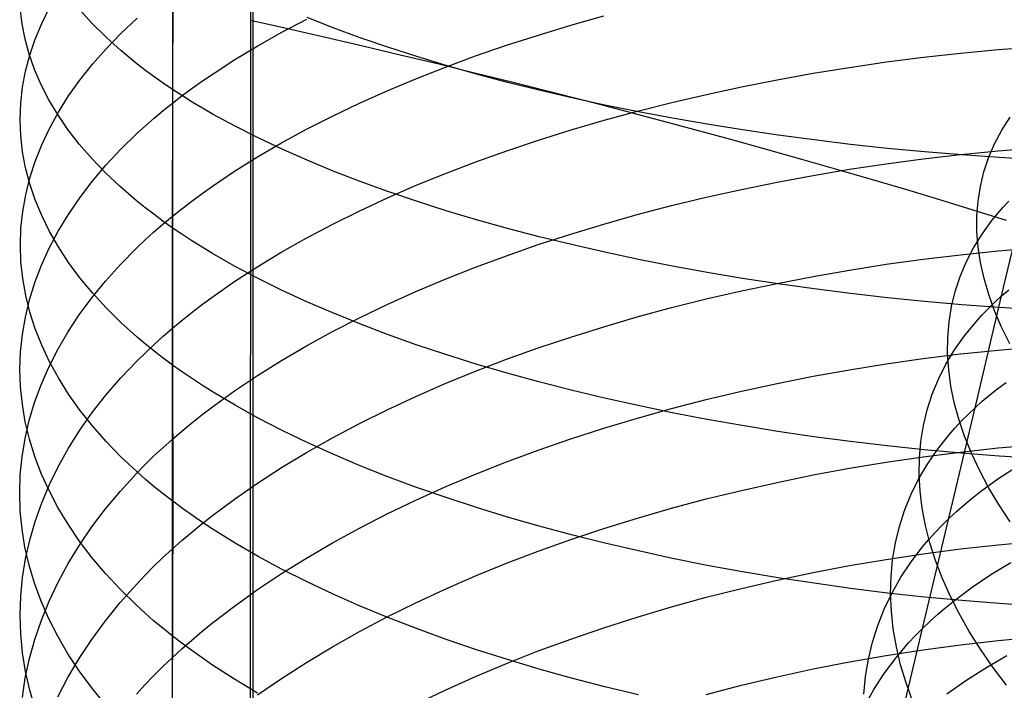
# Model space of a CAD drawing. Extents: x -383 to 1849, y -1185 to -529.
# Tile 738 of 870: x 1775 to 1788, y -1058 to -1049. Entities that reach past the tile are written whole.
import ezdxf

# ---------------------------------------------------------------- set-up
doc = ezdxf.new("R2010")
doc.units = 0
doc.layers.add('PREDEFINITO', color=7, linetype='CONTINUOUS')

msp = doc.modelspace()

# ---------------------------------------------------------------- linework, layer by layer
at = {"layer": 'PREDEFINITO'}
for p, q in [((1778.04, -885.974, 440.631), (1778.002, -1075.436, 439.084)), ((1778.035, -1078.013, 439.038), (1778.09, -902.932, 440.751)), ((1777.012, -1047.433, 650.11), (1777.012, -1050.366, 648.831)), ((1777.014, -1048.412, 665.789), (1777.013, -1050.195, 665.14)), ((1775.088, -1049.351, 658.482), (1775.065, -1049.154, 658.032)), ((1775.339, -1049.347, 654.26), (1775.438, -1049.146, 653.823)), ((1775.985, -1049.35, 663.099), (1775.826, -1049.173, 662.672)), ((1776.352, -1049.475, 650.657), (1776.557, -1049.281, 650.259)), ((1779.066, -1049.403, 668.323), (1778.733, -1049.273, 667.989)), ((1782.103, -1049.37, 643.587), (1782.525, -1049.251, 643.364)), ((1775.126, -1049.547, 658.931), (1775.088, -1049.351, 658.482)), ((1775.255, -1049.55, 654.699), (1775.339, -1049.347, 654.26)), ((1776.161, -1049.524, 663.52), (1775.985, -1049.35, 663.099)), ((1778.008, -1049.306, 439.509), (1778.487, -1049.414, 439.452)), ((1778.41, -1049.461, 647.056), (1778.73, -1049.293, 646.728)), ((1779.41, -1049.53, 668.648), (1779.066, -1049.403, 668.323)), ((1781.689, -1049.496, 643.822), (1782.103, -1049.37, 643.587)), ((1776.351, -1049.696, 663.936), (1776.161, -1049.524, 663.52)), ((1776.162, -1049.671, 651.061), (1776.352, -1049.475, 650.657)), ((1778.103, -1049.633, 647.394), (1778.41, -1049.461, 647.056)), ((1778.487, -1049.414, 439.452), (1778.966, -1049.524, 439.386)), ((1778.966, -1049.524, 439.386), (1779.444, -1049.635, 439.311)), ((1779.766, -1049.653, 668.962), (1779.41, -1049.53, 668.648)), ((1781.283, -1049.627, 644.067), (1781.689, -1049.496, 643.822)), ((1775.179, -1049.743, 659.378), (1775.126, -1049.547, 658.931)), ((1775.187, -1049.754, 655.141), (1775.255, -1049.55, 654.699)), ((1777.809, -1049.81, 647.741), (1778.103, -1049.633, 647.394)), ((1779.444, -1049.635, 439.311), (1779.922, -1049.748, 439.226)), ((1780.133, -1049.772, 669.265), (1779.766, -1049.653, 668.962)), ((1780.887, -1049.764, 644.323), (1781.283, -1049.627, 644.067)), ((1787.568, -1049.683, 641.089), (1788.05, -1049.645, 641.022)), ((1775.133, -1049.959, 655.586), (1775.187, -1049.754, 655.141)), ((1775.248, -1049.938, 659.823), (1775.179, -1049.743, 659.378)), ((1775.987, -1049.87, 651.471), (1776.162, -1049.671, 651.061)), ((1776.556, -1049.866, 664.344), (1776.351, -1049.696, 663.936)), ((1779.922, -1049.748, 439.226), (1780.399, -1049.862, 439.131)), ((1780.51, -1049.886, 669.558), (1780.133, -1049.772, 669.265)), ((1780.5, -1049.907, 644.59), (1780.887, -1049.764, 644.323)), ((1786.138, -1049.841, 641.372), (1786.611, -1049.781, 641.264)), ((1786.611, -1049.781, 641.264), (1787.088, -1049.728, 641.169)), ((1787.088, -1049.728, 641.169), (1787.568, -1049.683, 641.089)), ((1775.827, -1050.072, 651.887), (1775.987, -1049.87, 651.471)), ((1776.665, -1049.949, 664.546), (1776.556, -1049.866, 664.344)), ((1777.529, -1049.991, 648.096), (1777.809, -1049.81, 647.741)), ((1780.123, -1050.056, 644.867), (1780.5, -1049.907, 644.59)), ((1780.399, -1049.862, 439.131), (1780.874, -1049.978, 439.028)), ((1780.898, -1049.996, 669.839), (1780.51, -1049.886, 669.558)), ((1785.203, -1049.985, 641.628), (1785.668, -1049.91, 641.493)), ((1785.668, -1049.91, 641.493), (1786.138, -1049.841, 641.372)), ((1775.095, -1050.164, 656.031), (1775.133, -1049.959, 655.586)), ((1775.331, -1050.132, 660.266), (1775.248, -1049.938, 659.823)), ((1776.777, -1050.032, 664.746), (1776.665, -1049.949, 664.546)), ((1776.893, -1050.114, 664.944), (1776.777, -1050.032, 664.746)), ((1777.394, -1050.084, 648.277), (1777.529, -1049.991, 648.096)), ((1780.874, -1049.978, 439.028), (1781.348, -1050.096, 438.914)), ((1781.294, -1050.102, 670.109), (1780.898, -1049.996, 669.839)), ((1784.742, -1050.068, 641.776), (1785.203, -1049.985, 641.628)), ((1775.43, -1050.324, 660.706), (1775.331, -1050.132, 660.266)), ((1775.682, -1050.276, 652.308), (1775.827, -1050.072, 651.887)), ((1777.013, -1050.195, 665.14), (1776.893, -1050.114, 664.944)), ((1777.263, -1050.177, 648.46), (1777.394, -1050.084, 648.277)), ((1779.756, -1050.21, 645.155), (1780.123, -1050.056, 644.867)), ((1781.7, -1050.203, 670.368), (1781.294, -1050.102, 670.109)), ((1781.348, -1050.096, 438.914), (1781.82, -1050.215, 438.791)), ((1783.837, -1050.255, 642.109), (1784.287, -1050.158, 641.936)), ((1784.287, -1050.158, 641.936), (1784.742, -1050.068, 641.776)), ((1775.073, -1050.37, 656.478), (1775.095, -1050.164, 656.031)), ((1775.553, -1050.483, 652.733), (1775.682, -1050.276, 652.308)), ((1777.012, -1050.366, 648.831), (1777.136, -1050.271, 648.645)), ((1777.137, -1050.275, 665.334), (1777.013, -1050.195, 665.14)), ((1777.013, -1050.195, 665.14), (1777.013, -1053.72, 663.74)), ((1777.136, -1050.271, 648.645), (1777.263, -1050.177, 648.46)), ((1777.264, -1050.355, 665.525), (1777.137, -1050.275, 665.334)), ((1779.401, -1050.369, 645.452), (1779.756, -1050.21, 645.155)), ((1782.115, -1050.3, 670.615), (1781.7, -1050.203, 670.368)), ((1781.82, -1050.215, 438.791), (1782.29, -1050.335, 438.659)), ((1783.394, -1050.359, 642.293), (1783.837, -1050.255, 642.109)), ((1775.065, -1050.577, 656.925), (1775.073, -1050.37, 656.478)), ((1775.544, -1050.515, 661.143), (1775.43, -1050.324, 660.706)), ((1776.892, -1050.463, 649.02), (1777.012, -1050.366, 648.831)), ((1777.012, -1050.366, 648.831), (1777.006, -1051.817, 648.158)), ((1777.396, -1050.433, 665.715), (1777.264, -1050.355, 665.525)), ((1779.057, -1050.533, 645.759), (1779.401, -1050.369, 645.452)), ((1782.537, -1050.392, 670.85), (1782.115, -1050.3, 670.615)), ((1782.29, -1050.335, 438.659), (1782.758, -1050.457, 438.518)), ((1782.967, -1050.479, 671.073), (1782.537, -1050.392, 670.85)), ((1782.957, -1050.469, 642.49), (1783.394, -1050.359, 642.293)), ((1775.439, -1050.691, 653.162), (1775.553, -1050.483, 652.733)), ((1775.674, -1050.704, 661.575), (1775.544, -1050.515, 661.143)), ((1776.776, -1050.56, 649.211), (1776.892, -1050.463, 649.02)), ((1777.53, -1050.511, 665.903), (1777.396, -1050.433, 665.715)), ((1777.811, -1050.664, 666.271), (1777.53, -1050.511, 665.903)), ((1778.724, -1050.702, 646.076), (1779.057, -1050.533, 645.759)), ((1782.528, -1050.586, 642.699), (1782.957, -1050.469, 642.49)), ((1782.758, -1050.457, 438.518), (1783.223, -1050.58, 438.367)), ((1783.405, -1050.561, 671.283), (1782.967, -1050.479, 671.073)), ((1775.072, -1050.783, 657.373), (1775.065, -1050.577, 656.925)), ((1776.556, -1050.757, 649.598), (1776.664, -1050.658, 649.403)), ((1776.664, -1050.658, 649.403), (1776.776, -1050.56, 649.211)), ((1778.105, -1050.813, 666.631), (1777.811, -1050.664, 666.271)), ((1782.106, -1050.71, 642.919), (1782.528, -1050.586, 642.699)), ((1783.223, -1050.58, 438.367), (1783.685, -1050.704, 438.207)), ((1783.848, -1050.638, 671.481), (1783.405, -1050.561, 671.283)), ((1784.298, -1050.71, 671.665), (1783.848, -1050.638, 671.481)), ((1787.614, -1050.715, 497.197), (1787.721, -1050.546, 497.643)), ((1775.095, -1050.989, 657.819), (1775.072, -1050.783, 657.373)), ((1775.34, -1050.901, 653.595), (1775.439, -1050.691, 653.162)), ((1775.819, -1050.892, 662.003), (1775.674, -1050.704, 661.575)), ((1776.35, -1050.958, 649.991), (1776.556, -1050.757, 649.598)), ((1778.404, -1050.877, 646.401), (1778.724, -1050.702, 646.076)), ((1781.692, -1050.84, 643.15), (1782.106, -1050.71, 642.919)), ((1783.685, -1050.704, 438.207), (1784.144, -1050.829, 438.037)), ((1784.754, -1050.777, 671.836), (1784.298, -1050.71, 671.665)), ((1785.215, -1050.839, 671.993), (1784.754, -1050.777, 671.836)), ((1787.522, -1050.888, 496.75), (1787.614, -1050.715, 497.197)), ((1775.256, -1051.113, 654.031), (1775.34, -1050.901, 653.595)), ((1775.978, -1051.077, 662.426), (1775.819, -1050.892, 662.003)), ((1778.097, -1051.056, 646.736), (1778.404, -1050.877, 646.401)), ((1778.412, -1050.958, 666.982), (1778.105, -1050.813, 666.631)), ((1781.286, -1050.976, 643.393), (1781.692, -1050.84, 643.15)), ((1784.144, -1050.829, 438.037), (1784.6, -1050.955, 437.859)), ((1785.681, -1050.895, 672.137), (1785.215, -1050.839, 671.993)), ((1786.151, -1050.946, 672.267), (1785.681, -1050.895, 672.137)), ((1787.446, -1051.066, 496.3), (1787.522, -1050.888, 496.75)), ((1775.133, -1051.195, 658.265), (1775.095, -1050.989, 657.819)), ((1776.16, -1051.162, 650.391), (1776.35, -1050.958, 649.991)), ((1778.732, -1051.099, 667.323), (1778.412, -1050.958, 666.982)), ((1780.89, -1051.118, 643.646), (1781.286, -1050.976, 643.393)), ((1784.6, -1050.955, 437.859), (1785.051, -1051.083, 437.671)), ((1786.625, -1050.991, 672.382), (1786.151, -1050.946, 672.267)), ((1786.61, -1051.08, 640.597), (1787.087, -1051.025, 640.503)), ((1787.102, -1051.03, 672.483), (1786.625, -1050.991, 672.382)), ((1787.087, -1051.025, 640.503), (1787.567, -1050.978, 640.423)), ((1787.582, -1051.064, 672.569), (1787.102, -1051.03, 672.483)), ((1787.567, -1050.978, 640.423), (1788.049, -1050.939, 640.357)), ((1775.188, -1051.325, 654.469), (1775.256, -1051.113, 654.031)), ((1776.154, -1051.259, 662.843), (1775.978, -1051.077, 662.426)), ((1775.984, -1051.369, 650.797), (1776.16, -1051.162, 650.391)), ((1777.803, -1051.24, 647.079), (1778.097, -1051.056, 646.736)), ((1779.065, -1051.237, 667.654), (1778.732, -1051.099, 667.323)), ((1780.503, -1051.266, 643.91), (1780.89, -1051.118, 643.646)), ((1785.051, -1051.083, 437.671), (1785.499, -1051.211, 437.474)), ((1785.666, -1051.213, 640.824), (1786.136, -1051.143, 640.704)), ((1786.136, -1051.143, 640.704), (1786.61, -1051.08, 640.597)), ((1787.385, -1051.247, 495.85), (1787.446, -1051.066, 496.3)), ((1788.064, -1051.091, 672.64), (1787.582, -1051.064, 672.569)), ((1775.187, -1051.4, 658.709), (1775.133, -1051.195, 658.265)), ((1776.344, -1051.439, 663.255), (1776.154, -1051.259, 662.843)), ((1777.523, -1051.428, 647.431), (1777.803, -1051.24, 647.079)), ((1779.409, -1051.37, 667.976), (1779.065, -1051.237, 667.654)), ((1780.127, -1051.419, 644.184), (1780.503, -1051.266, 643.91)), ((1784.74, -1051.378, 641.104), (1785.201, -1051.292, 640.958)), ((1785.201, -1051.292, 640.958), (1785.666, -1051.213, 640.824)), ((1785.499, -1051.211, 437.474), (1785.943, -1051.34, 437.269)), ((1787.34, -1051.432, 495.398), (1787.385, -1051.247, 495.85)), ((1775.134, -1051.539, 654.909), (1775.188, -1051.325, 654.469)), ((1775.255, -1051.604, 659.152), (1775.187, -1051.4, 658.709)), ((1775.824, -1051.579, 651.209), (1775.984, -1051.369, 650.797)), ((1779.765, -1051.499, 668.287), (1779.409, -1051.37, 667.976)), ((1779.76, -1051.579, 644.468), (1780.127, -1051.419, 644.184)), ((1784.284, -1051.471, 641.263), (1784.74, -1051.378, 641.104)), ((1785.943, -1051.34, 437.269), (1786.382, -1051.47, 437.055)), ((1787.612, -1052.834, 500.854), (1787.955, -1051.386, 500.105)), ((1775.096, -1051.753, 655.351), (1775.134, -1051.539, 654.909)), ((1776.55, -1051.616, 663.66), (1776.344, -1051.439, 663.255)), ((1777.257, -1051.62, 647.791), (1777.389, -1051.524, 647.61)), ((1777.389, -1051.524, 647.61), (1777.523, -1051.428, 647.431)), ((1780.132, -1051.623, 668.588), (1779.765, -1051.499, 668.287)), ((1783.834, -1051.571, 641.434), (1784.284, -1051.471, 641.263)), ((1786.382, -1051.47, 437.055), (1786.816, -1051.6, 436.832)), ((1787.31, -1051.621, 494.946), (1787.34, -1051.432, 495.398)), ((1775.339, -1051.806, 659.591), (1775.255, -1051.604, 659.152)), ((1775.68, -1051.792, 651.625), (1775.824, -1051.579, 651.209)), ((1776.658, -1051.704, 663.859), (1776.55, -1051.616, 663.66)), ((1777.13, -1051.718, 647.974), (1777.257, -1051.62, 647.791)), ((1779.405, -1051.744, 644.762), (1779.76, -1051.579, 644.468)), ((1780.51, -1051.744, 668.879), (1780.132, -1051.623, 668.588)), ((1783.391, -1051.679, 641.617), (1783.834, -1051.571, 641.434)), ((1786.816, -1051.6, 436.832), (1787.245, -1051.731, 436.601)), ((1787.295, -1051.814, 494.495), (1787.31, -1051.621, 494.946)), ((1787.627, -1051.704, 499.245), (1787.703, -1051.623, 499.462)), ((1775.073, -1051.968, 655.793), (1775.096, -1051.753, 655.351)), ((1775.55, -1052.006, 652.045), (1775.68, -1051.792, 651.625)), ((1776.771, -1051.79, 664.057), (1776.658, -1051.704, 663.859)), ((1776.887, -1051.876, 664.254), (1776.771, -1051.79, 664.057)), ((1777.006, -1051.817, 648.158), (1777.13, -1051.718, 647.974)), ((1779.061, -1051.914, 645.066), (1779.405, -1051.744, 644.762)), ((1780.897, -1051.859, 669.158), (1780.51, -1051.744, 668.879)), ((1782.524, -1051.915, 642.019), (1782.954, -1051.794, 641.812)), ((1782.954, -1051.794, 641.812), (1783.391, -1051.679, 641.617)), ((1787.245, -1051.731, 436.601), (1787.669, -1051.863, 436.361)), ((1787.486, -1051.871, 498.809), (1787.627, -1051.704, 499.245)), ((1775.438, -1052.008, 660.028), (1775.339, -1051.806, 659.591)), ((1776.77, -1052.018, 648.534), (1776.887, -1051.917, 648.345)), ((1776.887, -1051.917, 648.345), (1777.006, -1051.817, 648.158)), ((1777.007, -1051.961, 664.448), (1776.887, -1051.876, 664.254)), ((1777.006, -1051.817, 648.158), (1777.006, -1054.67, 646.709)), ((1778.729, -1052.09, 645.379), (1779.061, -1051.914, 645.066)), ((1781.294, -1051.97, 669.426), (1780.897, -1051.859, 669.158)), ((1782.102, -1052.043, 642.237), (1782.524, -1051.915, 642.019)), ((1787.296, -1052.009, 494.044), (1787.295, -1051.814, 494.495)), ((1787.362, -1052.043, 498.37), (1787.486, -1051.871, 498.809)), ((1775.066, -1052.183, 656.237), (1775.073, -1051.968, 655.793)), ((1775.436, -1052.223, 652.47), (1775.55, -1052.006, 652.045)), ((1775.552, -1052.208, 660.461), (1775.438, -1052.008, 660.028)), ((1776.658, -1052.12, 648.725), (1776.77, -1052.018, 648.534)), ((1777.131, -1052.045, 664.64), (1777.007, -1051.961, 664.448)), ((1777.258, -1052.129, 664.83), (1777.131, -1052.045, 664.64)), ((1781.7, -1052.077, 669.683), (1781.294, -1051.97, 669.426)), ((1781.688, -1052.178, 642.466), (1782.102, -1052.043, 642.237)), ((1787.252, -1052.22, 497.929), (1787.362, -1052.043, 498.37)), ((1787.311, -1052.207, 493.595), (1787.296, -1052.009, 494.044)), ((1776.55, -1052.223, 648.917), (1776.658, -1052.12, 648.725)), ((1777.389, -1052.211, 665.018), (1777.258, -1052.129, 664.83)), ((1778.409, -1052.27, 645.701), (1778.729, -1052.09, 645.379)), ((1781.282, -1052.319, 642.706), (1781.688, -1052.178, 642.466)), ((1782.114, -1052.178, 669.928), (1781.7, -1052.077, 669.683)), ((1775.073, -1052.398, 656.68), (1775.066, -1052.183, 656.237)), ((1775.336, -1052.441, 652.898), (1775.436, -1052.223, 652.47)), ((1775.681, -1052.406, 660.89), (1775.552, -1052.208, 660.461)), ((1776.344, -1052.432, 649.306), (1776.55, -1052.223, 648.917)), ((1777.524, -1052.292, 665.204), (1777.389, -1052.211, 665.018)), ((1777.804, -1052.452, 665.57), (1777.524, -1052.292, 665.204)), ((1778.102, -1052.456, 646.032), (1778.409, -1052.27, 645.701)), ((1782.537, -1052.275, 670.162), (1782.114, -1052.178, 669.928)), ((1782.967, -1052.366, 670.383), (1782.537, -1052.275, 670.162)), ((1787.087, -1052.307, 639.81), (1787.567, -1052.259, 639.731)), ((1787.159, -1052.401, 497.485), (1787.252, -1052.22, 497.929)), ((1787.341, -1052.408, 493.147), (1787.311, -1052.207, 493.595)), ((1787.567, -1052.259, 639.731), (1788.049, -1052.219, 639.665)), ((1775.096, -1052.613, 657.122), (1775.073, -1052.398, 656.68)), ((1775.826, -1052.601, 661.315), (1775.681, -1052.406, 660.89)), ((1780.886, -1052.466, 642.957), (1781.282, -1052.319, 642.706)), ((1783.404, -1052.453, 670.591), (1782.967, -1052.366, 670.383)), ((1785.667, -1052.503, 640.128), (1786.136, -1052.429, 640.008)), ((1786.136, -1052.429, 640.008), (1786.61, -1052.364, 639.902)), ((1786.61, -1052.364, 639.902), (1787.087, -1052.307, 639.81)), ((1787.081, -1052.587, 497.039), (1787.159, -1052.401, 497.485)), ((1787.387, -1052.612, 492.701), (1787.341, -1052.408, 493.147)), ((1775.252, -1052.661, 653.329), (1775.336, -1052.441, 652.898)), ((1776.154, -1052.644, 649.702), (1776.344, -1052.432, 649.306)), ((1778.099, -1052.608, 665.926), (1777.804, -1052.452, 665.57)), ((1777.808, -1052.647, 646.371), (1778.102, -1052.456, 646.032)), ((1780.499, -1052.619, 643.218), (1780.886, -1052.466, 642.957)), ((1783.848, -1052.534, 670.787), (1783.404, -1052.453, 670.591)), ((1784.298, -1052.61, 670.97), (1783.848, -1052.534, 670.787)), ((1785.201, -1052.584, 640.26), (1785.667, -1052.503, 640.128)), ((1775.134, -1052.828, 657.564), (1775.096, -1052.613, 657.122)), ((1775.184, -1052.882, 653.762), (1775.252, -1052.661, 653.329)), ((1775.986, -1052.795, 661.735), (1775.826, -1052.601, 661.315)), ((1775.979, -1052.859, 650.104), (1776.154, -1052.644, 649.702)), ((1777.529, -1052.842, 646.719), (1777.808, -1052.647, 646.371)), ((1778.406, -1052.76, 666.274), (1778.099, -1052.608, 665.926)), ((1780.122, -1052.778, 643.489), (1780.499, -1052.619, 643.218)), ((1784.285, -1052.769, 640.561), (1784.74, -1052.673, 640.404)), ((1784.754, -1052.68, 671.14), (1784.298, -1052.61, 670.97)), ((1784.74, -1052.673, 640.404), (1785.201, -1052.584, 640.26)), ((1785.215, -1052.745, 671.296), (1784.754, -1052.68, 671.14)), ((1787.018, -1052.776, 496.593), (1787.081, -1052.587, 497.039)), ((1787.447, -1052.817, 492.258), (1787.387, -1052.612, 492.701)), ((1776.161, -1052.986, 662.149), (1775.986, -1052.795, 661.735)), ((1778.727, -1052.908, 666.613), (1778.406, -1052.76, 666.274)), ((1779.755, -1052.944, 643.77), (1780.122, -1052.778, 643.489)), ((1783.835, -1052.873, 640.73), (1784.285, -1052.769, 640.561)), ((1785.681, -1052.804, 671.439), (1785.215, -1052.745, 671.296)), ((1786.151, -1052.857, 671.567), (1785.681, -1052.804, 671.439)), ((1786.971, -1052.97, 496.145), (1787.018, -1052.776, 496.593)), ((1787.612, -1052.834, 500.854), (1787.705, -1052.754, 501.065)), ((1775.13, -1053.104, 654.198), (1775.184, -1052.882, 653.762)), ((1775.187, -1053.041, 658.004), (1775.134, -1052.828, 657.564)), ((1775.819, -1053.077, 650.511), (1775.979, -1052.859, 650.104)), ((1777.394, -1052.941, 646.896), (1777.529, -1052.842, 646.719)), ((1779.059, -1053.052, 666.942), (1778.727, -1052.908, 666.613)), ((1783.391, -1052.984, 640.912), (1783.835, -1052.873, 640.73)), ((1786.624, -1052.904, 671.682), (1786.151, -1052.857, 671.567)), ((1787.101, -1052.946, 671.782), (1786.624, -1052.904, 671.682)), ((1787.272, -1054.266, 501.636), (1787.612, -1052.834, 500.854)), ((1787.438, -1052.998, 500.43), (1787.523, -1052.915, 500.643)), ((1787.521, -1053.025, 491.818), (1787.447, -1052.817, 492.258)), ((1787.523, -1052.915, 500.643), (1787.612, -1052.834, 500.854)), ((1775.256, -1053.254, 658.442), (1775.187, -1053.041, 658.004)), ((1776.351, -1053.174, 662.557), (1776.161, -1052.986, 662.149)), ((1777.136, -1053.143, 647.256), (1777.263, -1053.042, 647.075)), ((1777.263, -1053.042, 647.075), (1777.394, -1052.941, 646.896)), ((1779.404, -1053.192, 667.261), (1779.059, -1053.052, 666.942)), ((1779.4, -1053.115, 644.061), (1779.755, -1052.944, 643.77)), ((1782.954, -1053.103, 641.104), (1783.391, -1052.984, 640.912)), ((1786.939, -1053.167, 495.697), (1786.971, -1052.97, 496.145)), ((1787.581, -1052.981, 671.867), (1787.101, -1052.946, 671.782)), ((1787.357, -1053.082, 500.216), (1787.438, -1052.998, 500.43)), ((1787.611, -1053.234, 491.382), (1787.521, -1053.025, 491.818)), ((1788.064, -1053.01, 671.938), (1787.581, -1052.981, 671.867)), ((1775.092, -1053.327, 654.634), (1775.13, -1053.104, 654.198)), ((1775.674, -1053.297, 650.922), (1775.819, -1053.077, 650.511)), ((1776.557, -1053.36, 662.959), (1776.351, -1053.174, 662.557)), ((1777.012, -1053.246, 647.439), (1777.136, -1053.143, 647.256)), ((1779.056, -1053.291, 644.361), (1779.4, -1053.115, 644.061)), ((1782.525, -1053.228, 641.309), (1782.954, -1053.103, 641.104)), ((1786.923, -1053.368, 495.25), (1786.939, -1053.167, 495.697)), ((1787.137, -1053.343, 499.569), (1787.28, -1053.168, 500.001)), ((1787.28, -1053.168, 500.001), (1787.357, -1053.082, 500.216)), ((1775.339, -1053.466, 658.878), (1775.256, -1053.254, 658.442)), ((1775.545, -1053.52, 651.338), (1775.674, -1053.297, 650.922)), ((1776.892, -1053.35, 647.624), (1777.012, -1053.246, 647.439)), ((1778.723, -1053.473, 644.671), (1779.056, -1053.291, 644.361)), ((1779.76, -1053.327, 667.57), (1779.404, -1053.192, 667.261)), ((1782.102, -1053.36, 641.524), (1782.525, -1053.228, 641.309)), ((1787.715, -1053.445, 490.95), (1787.611, -1053.234, 491.382)), ((1775.069, -1053.55, 655.072), (1775.092, -1053.327, 654.634)), ((1776.665, -1053.451, 663.157), (1776.557, -1053.36, 662.959)), ((1776.776, -1053.455, 647.811), (1776.892, -1053.35, 647.624)), ((1780.127, -1053.458, 667.869), (1779.76, -1053.327, 667.57)), ((1781.688, -1053.5, 641.751), (1782.102, -1053.36, 641.524)), ((1786.921, -1053.571, 494.803), (1786.923, -1053.368, 495.25)), ((1787.011, -1053.523, 499.134), (1787.137, -1053.343, 499.569)), ((1775.061, -1053.774, 655.511), (1775.069, -1053.55, 655.072)), ((1775.438, -1053.676, 659.311), (1775.339, -1053.466, 658.878)), ((1775.431, -1053.745, 651.758), (1775.545, -1053.52, 651.338)), ((1776.556, -1053.667, 648.19), (1776.664, -1053.561, 648)), ((1776.664, -1053.561, 648), (1776.776, -1053.455, 647.811)), ((1776.777, -1053.542, 663.353), (1776.665, -1053.451, 663.157)), ((1776.893, -1053.631, 663.548), (1776.777, -1053.542, 663.353)), ((1778.403, -1053.66, 644.99), (1778.723, -1053.473, 644.671)), ((1780.505, -1053.584, 668.157), (1780.127, -1053.458, 667.869)), ((1781.283, -1053.645, 641.988), (1781.688, -1053.5, 641.751)), ((1786.9, -1053.708, 498.696), (1787.011, -1053.523, 499.134)), ((1787.087, -1053.576, 639.09), (1787.567, -1053.526, 639.012)), ((1787.567, -1053.526, 639.012), (1788.049, -1053.485, 638.947)), ((1775.552, -1053.884, 659.74), (1775.438, -1053.676, 659.311)), ((1776.35, -1053.884, 648.576), (1776.556, -1053.667, 648.19)), ((1777.013, -1053.72, 663.74), (1776.893, -1053.631, 663.548)), ((1778.096, -1053.852, 645.317), (1778.403, -1053.66, 644.99)), ((1780.892, -1053.705, 668.434), (1780.505, -1053.584, 668.157)), ((1780.886, -1053.797, 642.236), (1781.283, -1053.645, 641.988)), ((1786.136, -1053.702, 639.286), (1786.61, -1053.635, 639.182)), ((1786.61, -1053.635, 639.182), (1787.087, -1053.576, 639.09)), ((1786.935, -1053.778, 494.358), (1786.921, -1053.571, 494.803)), ((1775.068, -1053.997, 655.949), (1775.061, -1053.774, 655.511)), ((1775.332, -1053.971, 652.182), (1775.431, -1053.745, 651.758)), ((1777.137, -1053.808, 663.931), (1777.013, -1053.72, 663.74)), ((1777.013, -1053.72, 663.74), (1777.014, -1055.461, 662.989)), ((1777.265, -1053.895, 664.12), (1777.137, -1053.808, 663.931)), ((1780.499, -1053.956, 642.494), (1780.886, -1053.797, 642.236)), ((1781.289, -1053.822, 668.701), (1780.892, -1053.705, 668.434)), ((1785.201, -1053.861, 639.534), (1785.667, -1053.778, 639.404)), ((1785.667, -1053.778, 639.404), (1786.136, -1053.702, 639.286)), ((1786.805, -1053.898, 498.256), (1786.9, -1053.708, 498.696)), ((1786.963, -1053.987, 493.914), (1786.935, -1053.778, 494.358)), ((1775.682, -1054.09, 660.165), (1775.552, -1053.884, 659.74)), ((1776.16, -1054.104, 648.968), (1776.35, -1053.884, 648.576)), ((1777.396, -1053.981, 664.306), (1777.265, -1053.895, 664.12)), ((1777.803, -1054.049, 645.653), (1778.096, -1053.852, 645.317)), ((1781.695, -1053.933, 668.956), (1781.289, -1053.822, 668.701)), ((1782.11, -1054.04, 669.199), (1781.695, -1053.933, 668.956)), ((1784.74, -1053.953, 639.677), (1785.201, -1053.861, 639.534)), ((1786.725, -1054.092, 497.814), (1786.805, -1053.898, 498.256)), ((1787.565, -1054.019, 502.258), (1787.67, -1053.94, 502.463)), ((1775.091, -1054.221, 656.387), (1775.068, -1053.997, 655.949)), ((1775.248, -1054.199, 652.608), (1775.332, -1053.971, 652.182)), ((1777.531, -1054.066, 664.49), (1777.396, -1053.981, 664.306)), ((1777.523, -1054.252, 645.997), (1777.803, -1054.049, 645.653)), ((1777.811, -1054.233, 664.853), (1777.531, -1054.066, 664.49)), ((1780.122, -1054.121, 642.762), (1780.499, -1053.956, 642.494)), ((1782.533, -1054.141, 669.431), (1782.11, -1054.04, 669.199)), ((1783.835, -1054.16, 640), (1784.285, -1054.053, 639.832)), ((1784.285, -1054.053, 639.832), (1784.74, -1053.953, 639.677)), ((1787.007, -1054.198, 493.472), (1786.963, -1053.987, 493.914)), ((1787.463, -1054.1, 502.052), (1787.565, -1054.019, 502.258)), ((1775.826, -1054.295, 660.586), (1775.682, -1054.09, 660.165)), ((1775.985, -1054.327, 649.366), (1776.16, -1054.104, 648.968)), ((1779.755, -1054.291, 643.039), (1780.122, -1054.121, 642.762)), ((1782.963, -1054.237, 669.65), (1782.533, -1054.141, 669.431)), ((1783.391, -1054.275, 640.178), (1783.835, -1054.16, 640)), ((1786.661, -1054.29, 497.371), (1786.725, -1054.092, 497.814)), ((1787.272, -1054.266, 501.636), (1787.365, -1054.182, 501.845)), ((1787.365, -1054.182, 501.845), (1787.463, -1054.1, 502.052)), ((1775.128, -1054.444, 656.824), (1775.091, -1054.221, 656.387)), ((1775.179, -1054.429, 653.036), (1775.248, -1054.199, 652.608)), ((1775.986, -1054.497, 661.002), (1775.826, -1054.295, 660.586)), ((1777.388, -1054.354, 646.172), (1777.523, -1054.252, 645.997)), ((1778.105, -1054.396, 665.206), (1777.811, -1054.233, 664.853)), ((1779.4, -1054.468, 643.327), (1779.755, -1054.291, 643.039)), ((1782.955, -1054.397, 640.369), (1783.391, -1054.275, 640.178)), ((1783.401, -1054.328, 669.858), (1782.963, -1054.237, 669.65)), ((1786.602, -1057.087, 503.279), (1787.272, -1054.266, 501.636)), ((1786.612, -1054.492, 496.927), (1786.661, -1054.29, 497.371)), ((1787.065, -1054.412, 493.033), (1787.007, -1054.198, 493.472)), ((1787.182, -1054.351, 501.427), (1787.272, -1054.266, 501.636)), ((1775.126, -1054.659, 653.467), (1775.179, -1054.429, 653.036)), ((1775.181, -1054.666, 657.259), (1775.128, -1054.444, 656.824)), ((1775.826, -1054.553, 649.769), (1775.985, -1054.327, 649.366)), ((1777.257, -1054.458, 646.349), (1777.388, -1054.354, 646.172)), ((1778.412, -1054.555, 665.551), (1778.105, -1054.396, 665.206)), ((1782.525, -1054.526, 640.571), (1782.955, -1054.397, 640.369)), ((1783.845, -1054.413, 670.052), (1783.401, -1054.328, 669.858)), ((1784.295, -1054.493, 670.234), (1783.845, -1054.413, 670.052)), ((1787.014, -1054.526, 501.004), (1787.096, -1054.438, 501.216)), ((1787.138, -1054.627, 492.597), (1787.065, -1054.412, 493.033)), ((1787.096, -1054.438, 501.216), (1787.182, -1054.351, 501.427)), ((1775.681, -1054.782, 650.177), (1775.826, -1054.553, 649.769)), ((1776.161, -1054.696, 661.412), (1775.986, -1054.497, 661.002)), ((1777.006, -1054.67, 646.709), (1777.13, -1054.564, 646.528)), ((1777.13, -1054.564, 646.528), (1777.257, -1054.458, 646.349)), ((1778.732, -1054.71, 665.886), (1778.412, -1054.555, 665.551)), ((1779.056, -1054.65, 643.624), (1779.4, -1054.468, 643.327)), ((1782.103, -1054.663, 640.783), (1782.525, -1054.526, 640.571)), ((1784.751, -1054.567, 670.403), (1784.295, -1054.493, 670.234)), ((1785.212, -1054.635, 670.558), (1784.751, -1054.567, 670.403)), ((1786.579, -1054.698, 496.483), (1786.612, -1054.492, 496.927)), ((1786.936, -1054.615, 500.792), (1787.014, -1054.526, 501.004)), ((1775.088, -1054.891, 653.899), (1775.126, -1054.659, 653.467)), ((1775.25, -1054.887, 657.692), (1775.181, -1054.666, 657.259)), ((1776.351, -1054.892, 661.817), (1776.161, -1054.696, 661.412)), ((1776.886, -1054.777, 646.892), (1777.006, -1054.67, 646.709)), ((1777.006, -1054.67, 646.709), (1777.005, -1056.074, 645.943)), ((1778.723, -1054.838, 643.93), (1779.056, -1054.65, 643.624)), ((1781.688, -1054.806, 641.007), (1782.103, -1054.663, 640.783)), ((1785.678, -1054.697, 670.7), (1785.212, -1054.635, 670.558)), ((1786.792, -1054.798, 500.364), (1786.936, -1054.615, 500.792)), ((1787.226, -1054.845, 492.165), (1787.138, -1054.627, 492.597)), ((1775.552, -1055.013, 650.589), (1775.681, -1054.782, 650.177)), ((1776.77, -1054.886, 647.077), (1776.886, -1054.777, 646.892)), ((1779.065, -1054.86, 666.212), (1778.732, -1054.71, 665.886)), ((1781.283, -1054.957, 641.241), (1781.688, -1054.806, 641.007)), ((1786.149, -1054.753, 670.828), (1785.678, -1054.697, 670.7)), ((1786.623, -1054.802, 670.942), (1786.149, -1054.753, 670.828)), ((1786.56, -1054.907, 496.039), (1786.579, -1054.698, 496.483)), ((1787.1, -1054.846, 671.042), (1786.623, -1054.802, 670.942)), ((1786.663, -1054.987, 499.932), (1786.792, -1054.798, 500.364)), ((1787.087, -1054.831, 638.346), (1787.567, -1054.779, 638.269)), ((1787.567, -1054.779, 638.269), (1788.049, -1054.737, 638.205)), ((1775.065, -1055.122, 654.332), (1775.088, -1054.891, 653.899)), ((1775.333, -1055.107, 658.124), (1775.25, -1054.887, 657.692)), ((1776.557, -1055.085, 662.215), (1776.351, -1054.892, 661.817)), ((1776.658, -1054.995, 647.263), (1776.77, -1054.886, 647.077)), ((1778.403, -1055.031, 644.244), (1778.723, -1054.838, 643.93)), ((1779.41, -1055.006, 666.528), (1779.065, -1054.86, 666.212)), ((1786.136, -1054.961, 638.539), (1786.61, -1054.891, 638.436)), ((1786.557, -1055.119, 495.595), (1786.56, -1054.907, 496.039)), ((1786.61, -1054.891, 638.436), (1787.087, -1054.831, 638.346)), ((1787.58, -1054.883, 671.126), (1787.1, -1054.846, 671.042)), ((1787.328, -1055.063, 491.737), (1787.226, -1054.845, 492.165)), ((1788.063, -1054.914, 671.197), (1787.58, -1054.883, 671.126)), ((1775.438, -1055.246, 651.005), (1775.552, -1055.013, 650.589)), ((1776.55, -1055.106, 647.452), (1776.658, -1054.995, 647.263)), ((1778.096, -1055.23, 644.568), (1778.403, -1055.031, 644.244)), ((1779.765, -1055.147, 666.834), (1779.41, -1055.006, 666.528)), ((1780.886, -1055.114, 641.486), (1781.283, -1054.957, 641.241)), ((1785.201, -1055.125, 638.784), (1785.667, -1055.038, 638.656)), ((1785.667, -1055.038, 638.656), (1786.136, -1054.961, 638.539)), ((1786.55, -1055.18, 499.499), (1786.663, -1054.987, 499.932)), ((1787.445, -1055.283, 491.313), (1787.328, -1055.063, 491.737)), ((1787.565, -1055.176, 503.675), (1787.804, -1055.02, 504.071)), ((1775.057, -1055.354, 654.765), (1775.065, -1055.122, 654.332)), ((1775.432, -1055.325, 658.552), (1775.333, -1055.107, 658.124)), ((1776.345, -1055.33, 647.833), (1776.55, -1055.106, 647.452)), ((1776.665, -1055.181, 662.411), (1776.557, -1055.085, 662.215)), ((1776.778, -1055.275, 662.606), (1776.665, -1055.181, 662.411)), ((1780.132, -1055.284, 667.13), (1779.765, -1055.147, 666.834)), ((1780.499, -1055.277, 641.741), (1780.886, -1055.114, 641.486)), ((1784.74, -1055.219, 638.925), (1785.201, -1055.125, 638.784)), ((1786.453, -1055.377, 499.063), (1786.55, -1055.18, 499.499)), ((1786.569, -1055.334, 495.153), (1786.557, -1055.119, 495.595)), ((1787.342, -1055.337, 503.273), (1787.565, -1055.176, 503.675)), ((1775.339, -1055.482, 651.424), (1775.438, -1055.246, 651.005)), ((1775.546, -1055.542, 658.976), (1775.432, -1055.325, 658.552)), ((1776.894, -1055.369, 662.798), (1776.778, -1055.275, 662.606)), ((1777.802, -1055.434, 644.899), (1778.096, -1055.23, 644.568)), ((1780.122, -1055.447, 642.006), (1780.499, -1055.277, 641.741)), ((1780.51, -1055.415, 667.415), (1780.132, -1055.284, 667.13)), ((1783.835, -1055.432, 639.243), (1784.285, -1055.322, 639.078)), ((1784.285, -1055.322, 639.078), (1784.74, -1055.219, 638.925)), ((1787.576, -1055.504, 490.895), (1787.445, -1055.283, 491.313)), ((1775.065, -1055.586, 655.199), (1775.057, -1055.354, 654.765)), ((1776.155, -1055.557, 648.22), (1776.345, -1055.33, 647.833)), ((1777.014, -1055.461, 662.989), (1776.894, -1055.369, 662.798)), ((1777.522, -1055.642, 645.239), (1777.802, -1055.434, 644.899)), ((1779.756, -1055.623, 642.28), (1780.122, -1055.447, 642.006)), ((1780.897, -1055.542, 667.69), (1780.51, -1055.415, 667.415)), ((1783.391, -1055.55, 639.42), (1783.835, -1055.432, 639.243)), ((1786.371, -1055.579, 498.625), (1786.453, -1055.377, 499.063)), ((1786.596, -1055.551, 494.713), (1786.569, -1055.334, 495.153)), ((1787.133, -1055.505, 502.866), (1787.236, -1055.421, 503.07)), ((1787.236, -1055.421, 503.07), (1787.342, -1055.337, 503.273)), ((1775.255, -1055.719, 651.847), (1775.339, -1055.482, 651.424)), ((1775.675, -1055.756, 659.397), (1775.546, -1055.542, 658.976)), ((1775.98, -1055.788, 648.614), (1776.155, -1055.557, 648.22)), ((1777.014, -1055.461, 662.989), (1777.006, -1058.892, 661.373)), ((1777.137, -1055.553, 663.178), (1777.014, -1055.461, 662.989)), ((1777.265, -1055.644, 663.365), (1777.137, -1055.553, 663.178)), ((1781.294, -1055.664, 667.953), (1780.897, -1055.542, 667.69)), ((1782.955, -1055.676, 639.608), (1783.391, -1055.55, 639.42)), ((1786.638, -1055.771, 494.275), (1786.596, -1055.551, 494.713)), ((1787.035, -1055.591, 502.661), (1787.133, -1055.505, 502.866)), ((1787.722, -1055.726, 490.482), (1787.576, -1055.504, 490.895)), ((1775.087, -1055.818, 655.632), (1775.065, -1055.586, 655.199)), ((1777.396, -1055.733, 663.55), (1777.265, -1055.644, 663.365)), ((1777.387, -1055.749, 645.412), (1777.522, -1055.642, 645.239)), ((1779.4, -1055.805, 642.564), (1779.756, -1055.623, 642.28)), ((1781.7, -1055.78, 668.206), (1781.294, -1055.664, 667.953)), ((1782.525, -1055.81, 639.807), (1782.955, -1055.676, 639.608)), ((1786.305, -1055.785, 498.186), (1786.371, -1055.579, 498.625)), ((1786.85, -1055.768, 502.246), (1786.94, -1055.679, 502.454)), ((1786.94, -1055.679, 502.454), (1787.035, -1055.591, 502.661)), ((1775.125, -1056.05, 656.064), (1775.087, -1055.818, 655.632)), ((1775.187, -1055.957, 652.272), (1775.255, -1055.719, 651.847)), ((1775.819, -1055.969, 659.814), (1775.675, -1055.756, 659.397)), ((1775.82, -1056.022, 649.012), (1775.98, -1055.788, 648.614)), ((1777.256, -1055.856, 645.587), (1777.387, -1055.749, 645.412)), ((1777.531, -1055.822, 663.732), (1777.396, -1055.733, 663.55)), ((1777.811, -1055.996, 664.091), (1777.531, -1055.822, 663.732)), ((1779.056, -1055.993, 642.857), (1779.4, -1055.805, 642.564)), ((1782.114, -1055.891, 668.447), (1781.7, -1055.78, 668.206)), ((1782.102, -1055.951, 640.017), (1782.525, -1055.81, 639.807)), ((1786.254, -1055.995, 497.746), (1786.305, -1055.785, 498.186)), ((1786.694, -1055.993, 493.84), (1786.638, -1055.771, 494.275)), ((1786.763, -1055.859, 502.037), (1786.85, -1055.768, 502.246)), ((1777.129, -1055.965, 645.764), (1777.256, -1055.856, 645.587)), ((1781.688, -1056.098, 640.238), (1782.102, -1055.951, 640.017)), ((1782.537, -1055.997, 668.676), (1782.114, -1055.891, 668.447)), ((1786.601, -1056.045, 501.617), (1786.68, -1055.951, 501.828)), ((1786.68, -1055.951, 501.828), (1786.763, -1055.859, 502.037)), ((1775.179, -1056.28, 656.494), (1775.125, -1056.05, 656.064)), ((1775.133, -1056.196, 652.698), (1775.187, -1055.957, 652.272)), ((1775.676, -1056.259, 649.415), (1775.82, -1056.022, 649.012)), ((1775.979, -1056.179, 660.225), (1775.819, -1055.969, 659.814)), ((1776.885, -1056.185, 646.123), (1777.005, -1056.074, 645.943)), ((1777.005, -1056.074, 645.943), (1777.129, -1055.965, 645.764)), ((1777.005, -1056.074, 645.943), (1777.006, -1057.463, 645.148)), ((1778.105, -1056.166, 664.442), (1777.811, -1055.996, 664.091)), ((1778.723, -1056.187, 643.159), (1779.056, -1055.993, 642.857)), ((1782.967, -1056.097, 668.893), (1782.537, -1055.997, 668.676)), ((1786.218, -1056.209, 497.307), (1786.254, -1055.995, 497.746)), ((1786.456, -1056.236, 501.193), (1786.601, -1056.045, 501.617)), ((1786.61, -1056.134, 637.666), (1787.087, -1056.071, 637.576)), ((1786.766, -1056.217, 493.407), (1786.694, -1055.993, 493.84)), ((1787.087, -1056.071, 637.576), (1787.567, -1056.018, 637.5)), ((1787.567, -1056.018, 637.5), (1788.049, -1055.974, 637.437)), ((1775.095, -1056.436, 653.126), (1775.133, -1056.196, 652.698)), ((1776.154, -1056.386, 660.631), (1775.979, -1056.179, 660.225)), ((1776.769, -1056.297, 646.306), (1776.885, -1056.185, 646.123)), ((1778.412, -1056.332, 664.783), (1778.105, -1056.166, 664.442)), ((1778.403, -1056.387, 643.47), (1778.723, -1056.187, 643.159)), ((1781.283, -1056.253, 640.469), (1781.688, -1056.098, 640.238)), ((1783.404, -1056.192, 669.098), (1782.967, -1056.097, 668.893)), ((1783.848, -1056.281, 669.291), (1783.404, -1056.192, 669.098)), ((1785.667, -1056.285, 637.882), (1786.136, -1056.205, 637.768)), ((1786.136, -1056.205, 637.768), (1786.61, -1056.134, 637.666)), ((1775.247, -1056.51, 656.923), (1775.179, -1056.28, 656.494)), ((1775.547, -1056.498, 649.822), (1775.676, -1056.259, 649.415)), ((1776.657, -1056.411, 646.49), (1776.769, -1056.297, 646.306)), ((1778.733, -1056.493, 665.115), (1778.412, -1056.332, 664.783)), ((1780.886, -1056.415, 640.711), (1781.283, -1056.253, 640.469)), ((1784.298, -1056.364, 669.47), (1783.848, -1056.281, 669.291)), ((1785.201, -1056.374, 638.009), (1785.667, -1056.285, 637.882)), ((1786.198, -1056.426, 496.867), (1786.218, -1056.209, 497.307)), ((1786.325, -1056.432, 500.765), (1786.456, -1056.236, 501.193)), ((1786.852, -1056.442, 492.978), (1786.766, -1056.217, 493.407)), ((1787.475, -1056.399, 504.879), (1787.73, -1056.243, 505.266)), ((1775.072, -1056.677, 653.555), (1775.095, -1056.436, 653.126)), ((1776.344, -1056.59, 661.031), (1776.154, -1056.386, 660.631)), ((1776.549, -1056.525, 646.676), (1776.657, -1056.411, 646.49)), ((1778.096, -1056.591, 643.79), (1778.403, -1056.387, 643.47)), ((1780.499, -1056.584, 640.962), (1780.886, -1056.415, 640.711)), ((1784.754, -1056.441, 669.637), (1784.298, -1056.364, 669.47)), ((1784.74, -1056.471, 638.148), (1785.201, -1056.374, 638.009)), ((1785.215, -1056.511, 669.791), (1784.754, -1056.441, 669.637)), ((1786.192, -1056.646, 496.428), (1786.198, -1056.426, 496.867)), ((1786.211, -1056.634, 500.335), (1786.325, -1056.432, 500.765)), ((1786.953, -1056.669, 492.554), (1786.852, -1056.442, 492.978)), ((1787.235, -1056.561, 504.487), (1787.475, -1056.399, 504.879)), ((1775.331, -1056.738, 657.349), (1775.247, -1056.51, 656.923)), ((1775.433, -1056.74, 650.233), (1775.547, -1056.498, 649.822)), ((1776.343, -1056.756, 647.052), (1776.549, -1056.525, 646.676)), ((1779.065, -1056.65, 665.438), (1778.733, -1056.493, 665.115)), ((1780.122, -1056.759, 641.224), (1780.499, -1056.584, 640.962)), ((1783.835, -1056.69, 638.462), (1784.285, -1056.577, 638.299)), ((1784.285, -1056.577, 638.299), (1784.74, -1056.471, 638.148)), ((1785.681, -1056.576, 669.931), (1785.215, -1056.511, 669.791)), ((1786.151, -1056.635, 670.057), (1785.681, -1056.576, 669.931)), ((1787.009, -1056.73, 504.089), (1787.235, -1056.561, 504.487)), ((1775.065, -1056.918, 653.985), (1775.072, -1056.677, 653.555)), ((1776.55, -1056.791, 661.425), (1776.344, -1056.59, 661.031)), ((1777.802, -1056.802, 644.117), (1778.096, -1056.591, 643.79)), ((1779.41, -1056.802, 665.751), (1779.065, -1056.65, 665.438)), ((1783.391, -1056.812, 638.636), (1783.835, -1056.69, 638.462)), ((1786.112, -1056.84, 499.903), (1786.211, -1056.634, 500.335)), ((1786.624, -1056.686, 670.17), (1786.151, -1056.635, 670.057)), ((1786.202, -1056.869, 495.99), (1786.192, -1056.646, 496.428)), ((1787.102, -1056.732, 670.268), (1786.624, -1056.686, 670.17)), ((1787.068, -1056.897, 492.134), (1786.953, -1056.669, 492.554)), ((1775.43, -1056.964, 657.773), (1775.331, -1056.738, 657.349)), ((1775.334, -1056.983, 650.648), (1775.433, -1056.74, 650.233)), ((1776.153, -1056.991, 647.435), (1776.343, -1056.756, 647.052)), ((1776.658, -1056.89, 661.62), (1776.55, -1056.791, 661.425)), ((1777.522, -1057.017, 644.453), (1777.802, -1056.802, 644.117)), ((1779.766, -1056.949, 666.054), (1779.41, -1056.802, 665.751)), ((1779.756, -1056.94, 641.495), (1780.122, -1056.759, 641.224)), ((1782.954, -1056.942, 638.822), (1783.391, -1056.812, 638.636)), ((1786.798, -1056.905, 503.687), (1786.901, -1056.817, 503.889)), ((1786.901, -1056.817, 503.889), (1787.009, -1056.73, 504.089)), ((1787.581, -1056.77, 670.352), (1787.102, -1056.732, 670.268)), ((1788.064, -1056.802, 670.421), (1787.581, -1056.77, 670.352)), ((1775.072, -1057.159, 654.414), (1775.065, -1056.918, 653.985)), ((1776.77, -1056.989, 661.813), (1776.658, -1056.89, 661.62)), ((1779.4, -1057.128, 641.775), (1779.756, -1056.94, 641.495)), ((1780.132, -1057.091, 666.347), (1779.766, -1056.949, 666.054)), ((1782.525, -1057.079, 639.018), (1782.954, -1056.942, 638.822)), ((1786.028, -1057.05, 499.469), (1786.112, -1056.84, 499.903)), ((1786.226, -1057.094, 495.554), (1786.202, -1056.869, 495.99)), ((1786.698, -1056.995, 503.483), (1786.798, -1056.905, 503.687)), ((1787.198, -1057.126, 491.719), (1787.068, -1056.897, 492.134)), ((1775.25, -1057.228, 651.065), (1775.334, -1056.983, 650.648)), ((1775.544, -1057.189, 658.193), (1775.43, -1056.964, 657.773)), ((1775.978, -1057.229, 647.823), (1776.153, -1056.991, 647.435)), ((1776.887, -1057.086, 662.003), (1776.77, -1056.989, 661.813)), ((1777.006, -1057.182, 662.192), (1776.887, -1057.086, 662.003)), ((1777.388, -1057.127, 644.624), (1777.522, -1057.017, 644.453)), ((1782.102, -1057.224, 639.226), (1782.525, -1057.079, 639.018)), ((1785.96, -1057.265, 499.034), (1786.028, -1057.05, 499.469)), ((1786.273, -1058.474, 504.141), (1786.602, -1057.087, 503.279)), ((1786.511, -1057.18, 503.073), (1786.602, -1057.087, 503.279)), ((1786.602, -1057.087, 503.279), (1786.698, -1056.995, 503.483)), ((1775.095, -1057.4, 654.844), (1775.072, -1057.159, 654.414)), ((1775.673, -1057.412, 658.609), (1775.544, -1057.189, 658.193)), ((1777.13, -1057.278, 662.379), (1777.006, -1057.182, 662.192)), ((1777.257, -1057.238, 644.797), (1777.388, -1057.127, 644.624)), ((1779.056, -1057.322, 642.064), (1779.4, -1057.128, 641.775)), ((1780.51, -1057.229, 666.63), (1780.132, -1057.091, 666.347)), ((1786.266, -1057.322, 495.12), (1786.226, -1057.094, 495.554)), ((1786.423, -1057.274, 502.867), (1786.511, -1057.18, 503.073)), ((1787.342, -1057.355, 491.309), (1787.198, -1057.126, 491.719)), ((1787.567, -1057.241, 636.708), (1788.049, -1057.196, 636.646)), ((1775.182, -1057.474, 651.485), (1775.25, -1057.228, 651.065)), ((1775.818, -1057.471, 648.216), (1775.978, -1057.229, 647.823)), ((1777.129, -1057.35, 644.971), (1777.257, -1057.238, 644.797)), ((1777.258, -1057.372, 662.564), (1777.13, -1057.278, 662.379)), ((1778.723, -1057.522, 642.362), (1779.056, -1057.322, 642.064)), ((1780.897, -1057.361, 666.902), (1780.51, -1057.229, 666.63)), ((1781.688, -1057.376, 639.443), (1782.102, -1057.224, 639.226)), ((1785.908, -1057.483, 498.598), (1785.96, -1057.265, 499.034)), ((1786.32, -1057.552, 494.689), (1786.266, -1057.322, 495.12)), ((1786.339, -1057.37, 502.659), (1786.423, -1057.274, 502.867)), ((1786.61, -1057.36, 636.871), (1787.087, -1057.296, 636.783)), ((1787.087, -1057.296, 636.783), (1787.567, -1057.241, 636.708)), ((1775.133, -1057.64, 655.272), (1775.095, -1057.4, 654.844)), ((1775.818, -1057.632, 659.02), (1775.673, -1057.412, 658.609)), ((1776.886, -1057.577, 645.326), (1777.006, -1057.463, 645.148)), ((1777.006, -1057.463, 645.148), (1777.129, -1057.35, 644.971)), ((1777.006, -1057.463, 645.148), (1777.006, -1058.836, 644.325)), ((1777.389, -1057.465, 662.747), (1777.258, -1057.372, 662.564)), ((1777.524, -1057.558, 662.928), (1777.389, -1057.465, 662.747)), ((1781.294, -1057.487, 667.163), (1780.897, -1057.361, 666.902)), ((1781.283, -1057.536, 639.672), (1781.688, -1057.376, 639.443)), ((1785.667, -1057.515, 637.084), (1786.137, -1057.433, 636.971)), ((1786.137, -1057.433, 636.971), (1786.61, -1057.36, 636.871)), ((1786.259, -1057.467, 502.451), (1786.339, -1057.37, 502.659)), ((1787.501, -1057.585, 490.906), (1787.342, -1057.355, 491.309)), ((1787.41, -1057.593, 506.107), (1787.68, -1057.436, 506.484)), ((1775.129, -1057.722, 651.906), (1775.182, -1057.474, 651.485)), ((1775.673, -1057.715, 648.614), (1775.818, -1057.471, 648.216)), ((1776.77, -1057.693, 645.506), (1776.886, -1057.577, 645.326)), ((1777.804, -1057.739, 663.284), (1777.524, -1057.558, 662.928)), ((1778.403, -1057.727, 642.669), (1778.723, -1057.522, 642.362)), ((1780.886, -1057.702, 639.91), (1781.283, -1057.536, 639.672)), ((1781.7, -1057.609, 667.413), (1781.294, -1057.487, 667.163)), ((1785.201, -1057.606, 637.21), (1785.667, -1057.515, 637.084)), ((1785.87, -1057.705, 498.162), (1785.908, -1057.483, 498.598)), ((1786.111, -1057.666, 502.031), (1786.259, -1057.467, 502.451)), ((1786.39, -1057.783, 494.261), (1786.32, -1057.552, 494.689)), ((1787.674, -1057.815, 490.509), (1787.501, -1057.585, 490.906)), ((1775.187, -1057.879, 655.698), (1775.133, -1057.64, 655.272)), ((1775.544, -1057.962, 649.016), (1775.673, -1057.715, 648.614)), ((1775.978, -1057.85, 659.427), (1775.818, -1057.632, 659.02)), ((1776.657, -1057.81, 645.688), (1776.77, -1057.693, 645.506)), ((1780.499, -1057.876, 640.158), (1780.886, -1057.702, 639.91)), ((1782.114, -1057.725, 667.652), (1781.7, -1057.609, 667.413)), ((1784.285, -1057.815, 637.496), (1784.741, -1057.706, 637.347)), ((1784.741, -1057.706, 637.347), (1785.201, -1057.606, 637.21)), ((1785.848, -1057.931, 497.726), (1785.87, -1057.705, 498.162)), ((1785.978, -1057.87, 501.608), (1786.111, -1057.666, 502.031)), ((1787.153, -1057.756, 505.725), (1787.41, -1057.593, 506.107)), ((1775.091, -1057.97, 652.329), (1775.129, -1057.722, 651.906)), ((1776.549, -1057.927, 645.872), (1776.657, -1057.81, 645.688)), ((1778.098, -1057.916, 663.631), (1777.804, -1057.739, 663.284)), ((1778.096, -1057.938, 642.985), (1778.403, -1057.727, 642.669)), ((1782.537, -1057.835, 667.879), (1782.114, -1057.725, 667.652)), ((1782.967, -1057.939, 668.094), (1782.537, -1057.835, 667.879)), ((1783.835, -1057.932, 637.656), (1784.285, -1057.815, 637.496)), ((1786.474, -1058.016, 493.836), (1786.39, -1057.783, 494.261)), ((1786.911, -1057.926, 505.337), (1787.153, -1057.756, 505.725)), ((1775.255, -1058.118, 656.123), (1775.187, -1057.879, 655.698)), ((1776.153, -1058.065, 659.829), (1775.978, -1057.85, 659.427)), ((1780.122, -1058.056, 640.416), (1780.499, -1057.876, 640.158)), ((1785.861, -1058.079, 501.183), (1785.978, -1057.87, 501.608))]:
    msp.add_line(p, q, dxfattribs=at)

doc.saveas('drawing.dxf')
